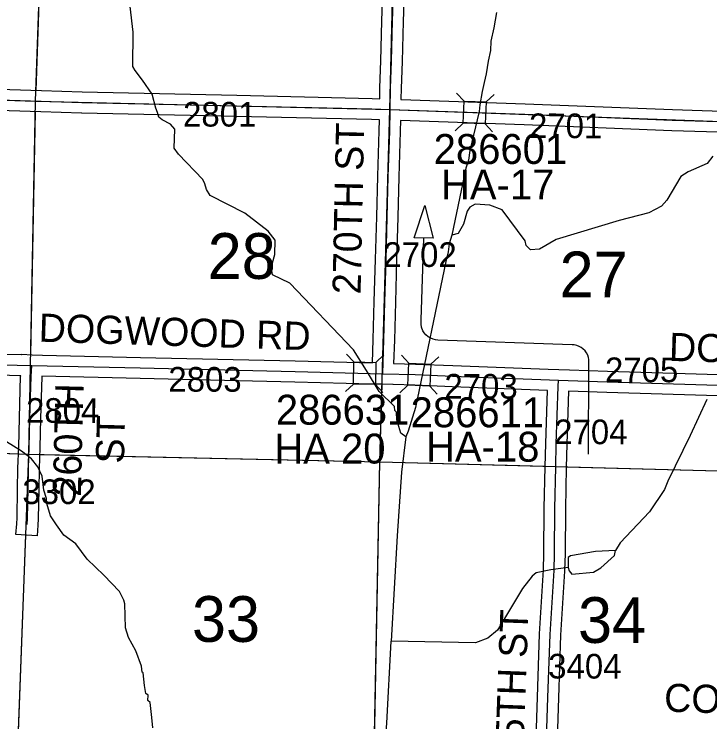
# Model space of a CAD drawing. Extents: x -132.8 to -73.3, y -60 to -26.
# Drawn here: x -114.006 to -112.029, y -50.304 to -48.294 of the extents above; entities that cross this region are included whole.
import ezdxf

# ---------------------------------------------------------------- set-up
doc = ezdxf.new("R2010")
doc.units = 0
for name, color, linetype in [('tdCoDirctArrow', 7, 'Continuous'), ('tdCoHydroRiver', 7, 'Continuous'), ('tdCoSecRdNmbr', 7, 'Continuous'), ('tdCoSecRdTxt', 7, 'Continuous'), ('tdCoSecRteBand', 7, 'Continuous'), ('tdCoSecRteCL', 7, 'Continuous'), ('tdCoSectLine', 7, 'Continuous'), ('tdCoSectLinePart', 7, 'Continuous'), ('tdCoSectNmbr', 7, 'Continuous'), ('tdCoStrucSec', 7, 'Continuous'), ('tdCoStrucSecCoName', 7, 'Continuous'), ('tdCoStrucSecFHWANum', 7, 'Continuous'), ('tdCoSurfGravel', 7, 'Continuous')]:
    doc.layers.add(name, color=color, linetype=linetype)

msp = doc.modelspace()

# ---------------------------------------------------------------- linework, layer by layer
at = {"layer": 'tdCoDirctArrow'}
msp.add_lwpolyline([(-112.8698, -48.929), (-112.8392, -48.8376), (-112.8159, -48.9304)], close=True, dxfattribs=at)
msp.add_lwpolyline([(-112.3747, -49.5443), (-112.3732, -49.2902), (-112.3733, -49.2746), (-112.3745, -49.269), (-112.3764, -49.263), (-112.3799, -49.2564), (-112.384, -49.2507), (-112.3899, -49.2446), (-112.395, -49.2413), (-112.4005, -49.238), (-112.4078, -49.2351), (-112.4152, -49.233), (-112.4202, -49.2329), (-112.8028, -49.2197), (-112.8089, -49.2191), (-112.8155, -49.2174), (-112.8225, -49.2146), (-112.8295, -49.2104), (-112.8368, -49.2047), (-112.8409, -49.1988), (-112.8447, -49.1934), (-112.8488, -49.1833), (-112.85, -49.1749), (-112.8499, -49.1624), (-112.8417, -48.9301)], dxfattribs=at)
at = {"layer": 'tdCoHydroRiver'}
for points in [[(-112.8934, -49.4943), (-112.9074, -49.4845), (-112.919, -49.4463), (-112.92, -49.4242), (-112.9246, -49.4194), (-112.9259, -49.4083), (-112.9687, -49.3658), (-113.0049, -49.3063), (-113.0418, -49.2476), (-113.2232, -49.0583), (-113.2716, -49.035), (-113.2757, -49.0097), (-113.2723, -49.0003), (-113.2654, -48.9768), (-113.2643, -48.9358), (-113.2842, -48.9101), (-113.3508, -48.8595), (-113.4489, -48.8096), (-113.4595, -48.792), (-113.4639, -48.7761), (-113.4699, -48.7633), (-113.5391, -48.6922), (-113.5513, -48.6745), (-113.5499, -48.6209), (-113.5622, -48.6064), (-113.5855, -48.5947), (-113.5948, -48.5866), (-113.5992, -48.5739), (-113.6036, -48.5611), (-113.6137, -48.5214), (-113.6411, -48.4813), (-113.6625, -48.4539), (-113.6685, -48.4427), (-113.6676, -48.345), (-113.6768, -48.2721)], [(-112.6355, -48.2893), (-112.643, -48.3332), (-112.6518, -48.3709), (-112.6525, -48.3977), (-112.6596, -48.4275), (-112.6652, -48.4636), (-112.6706, -48.4887), (-112.676, -48.5138), (-112.6832, -48.5515), (-112.6853, -48.5704), (-112.7118, -48.6817), (-112.7156, -48.7084), (-112.7225, -48.7319), (-112.7621, -48.9218)], [(-112.0209, -48.6978), (-112.0372, -48.7179), (-112.0915, -48.7417), (-112.1123, -48.7554), (-112.1519, -48.8222), (-112.1665, -48.8392), (-112.2033, -48.8588), (-112.2875, -48.8803), (-112.4657, -48.9341), (-112.5137, -48.9613), (-112.539, -48.9638), (-112.5513, -48.9509), (-112.5541, -48.9382), (-112.6198, -48.8497), (-112.6542, -48.8362), (-112.6967, -48.8336), (-112.7111, -48.8427), (-112.7193, -48.8535), (-112.7297, -48.8911), (-112.7446, -48.9175), (-112.7621, -48.9218)], [(-112.7621, -48.9218), (-112.7706, -48.9468), (-112.7727, -48.9689), (-112.7798, -48.9971), (-112.866, -49.4114), (-112.8867, -49.4787), (-112.8934, -49.4943)], [(-112.0384, -49.3883), (-112.0852, -49.4913), (-112.1485, -49.6206), (-112.1585, -49.644), (-112.2012, -49.7076), (-112.2839, -49.7954), (-112.2971, -49.8172)], [(-113.6123, -50.321), (-113.6146, -50.292), (-113.6196, -50.2488), (-113.6258, -50.2439), (-113.6254, -50.2282), (-113.6316, -50.2233), (-113.6358, -50.2011), (-113.6396, -50.1647), (-113.6427, -50.163), (-113.6439, -50.1457), (-113.6601, -50.1026), (-113.6812, -50.0642), (-113.69, -50.0372), (-113.6915, -49.9693), (-113.6943, -49.9582), (-113.7064, -49.9342), (-113.7509, -49.8873), (-113.7987, -49.8419), (-113.8308, -49.7985), (-113.8649, -49.774), (-113.8862, -49.745), (-113.9029, -49.7194), (-113.9131, -49.6844), (-113.9143, -49.6702), (-113.9216, -49.6463), (-113.9269, -49.6068), (-113.9388, -49.5796), (-113.9572, -49.5571), (-113.9851, -49.5358), (-114.0519, -49.4947)], [(-112.8934, -49.4943), (-112.9054, -49.595), (-112.9179, -49.7761), (-112.935, -50.0754)], [(-112.3602, -49.8787), (-112.3394, -49.8666), (-112.3006, -49.8313), (-112.2971, -49.8172), (-112.354, -49.8205), (-112.4253, -49.8328), (-112.4318, -49.8374), (-112.4325, -49.8658), (-112.4296, -49.8753), (-112.4219, -49.885), (-112.3602, -49.8787)], [(-112.4325, -49.8658), (-112.4816, -49.8724), (-112.5228, -49.8808), (-112.5341, -49.89), (-112.5618, -49.9256), (-112.6327, -50.0437), (-112.6601, -50.0666), (-112.6952, -50.0799), (-112.935, -50.0754)], [(-113.117, -50.9536), (-113.112, -50.9458), (-113.0801, -50.8693), (-112.983, -50.6494), (-112.9687, -50.5819), (-112.9652, -50.5078), (-112.9571, -50.4386), (-112.9474, -50.3082), (-112.935, -50.0754)]]:
    msp.add_lwpolyline(points, dxfattribs=at)
at = {"layer": 'tdCoSecRteBand'}
for points in [[(-112.9673, -48.5343), (-112.9667, -48.5042), (-112.9667, -48.504), (-112.9667, -48.5038), (-112.9639, -48.427), (-112.961, -48.3137), (-112.961, -48.3136), (-112.961, -48.3135), (-112.9573, -48.2029)], [(-112.8973, -48.2047), (-112.901, -48.3154), (-112.904, -48.4287), (-112.904, -48.4288), (-112.904, -48.429), (-112.9067, -48.5057), (-112.9073, -48.5359), (-112.9073, -48.5363), (-112.9069, -48.5363), (-112.5546, -48.5485), (-112.5545, -48.5486), (-112.5544, -48.5486), (-112.1356, -48.5653), (-111.9385, -48.5714)], [(-114.8756, -48.2937), (-114.9008, -48.3333), (-114.9023, -48.3832), (-114.9023, -48.3833), (-114.9023, -48.3833), (-114.9056, -48.4801), (-114.5858, -48.4901), (-114.5857, -48.4901), (-114.5857, -48.4901), (-114.2597, -48.501), (-113.9285, -48.5114), (-113.8128, -48.515), (-113.3732, -48.5246), (-113.3732, -48.5246), (-113.3732, -48.5246), (-112.9892, -48.5335), (-112.9891, -48.5335), (-112.9889, -48.5335), (-112.9673, -48.5343)], [(-112.9879, -49.2847), (-112.9859, -49.2184), (-112.9829, -49.1102), (-112.9829, -49.1101), (-112.9829, -49.1101), (-112.9792, -48.991), (-112.976, -48.8695), (-112.9731, -48.7546), (-112.9731, -48.7546), (-112.9731, -48.7545), (-112.9691, -48.6254), (-112.9685, -48.5942), (-112.9908, -48.5935), (-113.3746, -48.5846), (-113.8142, -48.575), (-113.8144, -48.575), (-113.8145, -48.575), (-113.9304, -48.5713), (-114.2616, -48.5609)], [(-111.9403, -48.6314), (-112.1376, -48.6253), (-112.1377, -48.6253), (-112.1379, -48.6253), (-112.5568, -48.6085), (-112.9085, -48.5963), (-112.9091, -48.6268), (-112.9091, -48.6269), (-112.9092, -48.6271), (-112.9131, -48.7562), (-112.9161, -48.8711), (-112.9161, -48.8711), (-112.9161, -48.8711), (-112.9193, -48.9927), (-112.9193, -48.9928), (-112.9193, -48.9928), (-112.923, -49.1119), (-112.9259, -49.2201), (-112.9259, -49.2201), (-112.9259, -49.2202), (-112.9279, -49.2862), (-112.8655, -49.2879), (-112.8653, -49.2879), (-112.865, -49.2879), (-112.7595, -49.2923), (-112.4886, -49.3028), (-112.4885, -49.3026), (-112.4587, -49.3038), (-112.4287, -49.3048), (-112.3203, -49.3083), (-111.9108, -49.3207)], [(-114.0822, -49.2588), (-113.9852, -49.2611), (-113.9844, -49.2611), (-113.9843, -49.2603), (-113.9548, -49.2618), (-113.9252, -49.2625), (-113.6471, -49.2691), (-113.2074, -49.279), (-113.2074, -49.279), (-113.2073, -49.279), (-112.9879, -49.2847)], [(-112.5252, -50.4092), (-112.5195, -50.2343), (-112.5195, -50.2343), (-112.5195, -50.2343), (-112.5133, -50.0552), (-112.5133, -50.0548), (-112.5133, -50.0544), (-112.502, -49.8728), (-112.501, -49.826), (-112.5, -49.698), (-112.5, -49.6977), (-112.5, -49.6975), (-112.4973, -49.5802), (-112.4958, -49.5138), (-112.4958, -49.5136), (-112.4958, -49.5135), (-112.4908, -49.3627), (-112.7619, -49.3523), (-112.762, -49.3523), (-112.762, -49.3523), (-112.8673, -49.3478), (-112.9296, -49.3462), (-112.9298, -49.3462), (-112.9298, -49.3464), (-112.9597, -49.3454), (-112.9896, -49.3447), (-113.2088, -49.339), (-113.6485, -49.3291), (-113.6485, -49.3291), (-113.6485, -49.3291), (-113.9275, -49.3225), (-113.9276, -49.3246), (-113.9313, -49.4423), (-113.9332, -49.525), (-113.9333, -49.5252), (-113.9333, -49.5253), (-113.9352, -49.5855), (-113.9362, -49.6442), (-113.9362, -49.6442), (-113.9362, -49.6442), (-113.9377, -49.7263), (-113.9377, -49.7271), (-113.9377, -49.7278), (-113.939, -49.7458), (-113.941, -49.7758), (-114.0009, -49.7717), (-113.9988, -49.7417), (-113.9977, -49.7245), (-113.9962, -49.6432), (-113.9952, -49.5842), (-113.9952, -49.584), (-113.9952, -49.5838), (-113.9932, -49.5235), (-113.9913, -49.4407), (-113.9913, -49.4406), (-113.9913, -49.4405), (-113.9876, -49.3224), (-113.9875, -49.3221), (-113.9875, -49.3218), (-113.9875, -49.321), (-114.0838, -49.3187)], [(-111.9126, -49.3806), (-112.3222, -49.3683), (-112.3222, -49.3683), (-112.3223, -49.3683), (-112.4308, -49.3647), (-112.4358, -49.5153), (-112.4374, -49.5816), (-112.44, -49.6987), (-112.441, -49.8267), (-112.441, -49.8269), (-112.441, -49.8271), (-112.442, -49.8747), (-112.442, -49.8753), (-112.4421, -49.8759), (-112.4534, -50.0577), (-112.4595, -50.2363), (-112.4652, -50.411), (-112.4687, -50.5528), (-112.4122, -50.5551), (-112.0763, -50.5638), (-112.0307, -50.5649)]]:
    msp.add_lwpolyline(points, dxfattribs=at)
at = {"layer": 'tdCoSecRteCL'}
for points in [[(-112.9379, -48.5653), (-112.9367, -48.5048), (-112.934, -48.4279), (-112.931, -48.3145), (-112.9273, -48.2037), (-112.9246, -48.0915), (-112.9214, -47.9741), (-112.9187, -47.858), (-112.9157, -47.749), (-112.9125, -47.6346), (-112.9133, -47.5538), (-112.9061, -47.4353), (-112.9012, -47.3236), (-112.8967, -47.2097), (-112.8915, -47.0977), (-112.8861, -46.9872), (-112.879, -46.8708), (-112.876, -46.8025), (-112.8753, -46.7574), (-112.8735, -46.6422), (-112.8723, -46.5678)], [(-114.9367, -48.5091), (-114.5867, -48.5201), (-114.2607, -48.5309), (-113.9294, -48.5414), (-113.8136, -48.545), (-113.3739, -48.5546), (-112.9899, -48.5635), (-112.9379, -48.5653)], [(-112.9588, -49.3155), (-112.9559, -49.2193), (-112.9529, -49.111), (-112.9492, -48.9919), (-112.946, -48.8703), (-112.9431, -48.7554), (-112.9391, -48.6262), (-112.9379, -48.5653)], [(-112.9379, -48.5653), (-112.5556, -48.5785), (-112.1367, -48.5953), (-111.9394, -48.6014), (-111.7157, -48.6084), (-111.2972, -48.619), (-111.197, -48.6214)], [(-114.9567, -49.2578), (-114.7573, -49.2648), (-114.558, -49.2722), (-114.083, -49.2888), (-113.9559, -49.2918)], [(-112.4597, -49.3337), (-112.3213, -49.3383), (-111.9117, -49.3507), (-111.5001, -49.363), (-111.2421, -49.3694), (-111.2334, -49.3698), (-111.2288, -49.3695), (-111.2251, -49.3687), (-111.2229, -49.3674), (-111.2213, -49.3658), (-111.2201, -49.363), (-111.2191, -49.3592), (-111.2169, -49.304), (-111.2154, -49.2488)], [(-113.9689, -49.7438), (-113.9677, -49.7258), (-113.9662, -49.6437), (-113.9652, -49.5847), (-113.9632, -49.5243), (-113.9613, -49.4415), (-113.9576, -49.3233), (-113.9559, -49.2918)], [(-113.9559, -49.2918), (-113.6478, -49.2991), (-113.2081, -49.309), (-112.9588, -49.3155)], [(-112.9588, -49.3155), (-112.8663, -49.3179), (-112.7607, -49.3223), (-112.4853, -49.3329), (-112.4597, -49.3337)], [(-112.4994, -50.5809), (-112.4952, -50.4102), (-112.4895, -50.2353), (-112.4833, -50.0563), (-112.472, -49.874), (-112.471, -49.8264), (-112.47, -49.6982), (-112.4673, -49.5809), (-112.4658, -49.5145), (-112.4604, -49.3515), (-112.4597, -49.3337)]]:
    msp.add_lwpolyline(points, dxfattribs=at)
at = {"layer": 'tdCoSectLine'}
for points in [[(-113.945, -48.5409), (-113.9107, -47.5462)], [(-112.9383, -48.5653), (-112.9137, -47.5538)], [(-114.937, -48.5091), (-113.945, -48.5409)], [(-113.9643, -49.5442), (-113.945, -48.5409)], [(-113.945, -48.5409), (-112.9383, -48.5653)], [(-112.9671, -49.5659), (-112.9383, -48.5653)], [(-112.9383, -48.5653), (-111.9433, -48.6013)], [(-114.964, -49.5085), (-113.9643, -49.5442)], [(-114.0011, -50.5352), (-113.9643, -49.5442)], [(-113.9643, -49.5442), (-112.9671, -49.5659)], [(-112.9865, -50.5642), (-112.9671, -49.5659)], [(-112.9671, -49.5659), (-111.9698, -49.5918)]]:
    msp.add_lwpolyline(points, dxfattribs=at)
at = {"layer": 'tdCoSectLinePart'}
for points in [[(-113.9439, -48.5108), (-113.9142, -47.649)], [(-113.9588, -49.2617), (-113.9455, -48.5708)], [(-112.9671, -49.5659), (-112.9608, -49.3456)], [(-114.9392, -49.5093), (-113.9944, -49.5431)], [(-113.9344, -49.5449), (-112.9671, -49.5659)], [(-112.9859, -50.5346), (-112.9671, -49.5659)], [(-112.9671, -49.5659), (-112.4977, -49.5781)], [(-112.4377, -49.5797), (-111.9698, -49.5918)], [(-114, -50.5053), (-113.9728, -49.7736)]]:
    msp.add_lwpolyline(points, dxfattribs=at)
at = {"layer": 'tdCoStrucSec'}
for points in [[(-112.7491, -48.5184), (-112.7278, -48.5413), (-112.6653, -48.5434)], [(-112.7528, -48.6251), (-112.73, -48.6038), (-112.7278, -48.5413)], [(-112.6424, -48.5221), (-112.6653, -48.5434), (-112.6674, -48.606)], [(-112.6466, -48.6284), (-112.6674, -48.606), (-112.73, -48.6038)], [(-113.0621, -49.2594), (-113.0406, -49.282), (-112.9781, -49.2837)], [(-112.9554, -49.2621), (-112.9781, -49.2837), (-112.9797, -49.3462)], [(-112.906, -49.2628), (-112.8848, -49.2858), (-112.8223, -49.2884)], [(-113.0649, -49.3661), (-113.0422, -49.3446), (-113.0406, -49.282)], [(-112.7993, -49.2672), (-112.8223, -49.2884), (-112.8249, -49.3509)], [(-112.9105, -49.3695), (-112.8874, -49.3483), (-112.8848, -49.2858)], [(-112.9586, -49.3684), (-112.9797, -49.3462), (-113.0422, -49.3446)], [(-112.8042, -49.3735), (-112.8249, -49.3509), (-112.8874, -49.3483)]]:
    msp.add_lwpolyline(points, dxfattribs=at)
at = {"layer": 'tdCoSurfGravel'}
for points in [[(-112.9588, -49.3155), (-112.9559, -49.2193), (-112.9529, -49.111), (-112.9492, -48.9919), (-112.946, -48.8703), (-112.9431, -48.7554), (-112.9391, -48.6262), (-112.9379, -48.5653), (-112.9367, -48.5048), (-112.934, -48.4279), (-112.931, -48.3145), (-112.9273, -48.2037), (-112.9246, -48.0915), (-112.9214, -47.9741), (-112.9187, -47.858), (-112.9157, -47.749), (-112.9125, -47.6346), (-112.9133, -47.5538)], [(-114.9367, -48.5091), (-114.5867, -48.5201), (-114.2607, -48.5309), (-113.9294, -48.5414)], [(-113.9294, -48.5414), (-113.8136, -48.545), (-113.3739, -48.5546), (-112.9899, -48.5635), (-112.9379, -48.5653)], [(-112.9379, -48.5653), (-112.5556, -48.5785), (-112.1367, -48.5953), (-111.9394, -48.6014)], [(-114.9567, -49.2578), (-114.7573, -49.2648), (-114.558, -49.2722), (-114.083, -49.2888), (-113.9559, -49.2918)], [(-112.4597, -49.3337), (-112.3213, -49.3383), (-111.9117, -49.3507), (-111.5001, -49.363), (-111.2421, -49.3694), (-111.2334, -49.3698), (-111.2288, -49.3695), (-111.2251, -49.3687), (-111.2229, -49.3674), (-111.2213, -49.3658), (-111.2201, -49.363), (-111.2191, -49.3592), (-111.2169, -49.304), (-111.2154, -49.2488)], [(-113.9632, -49.5243), (-113.9613, -49.4415), (-113.9576, -49.3233), (-113.9559, -49.2918)], [(-113.9559, -49.2918), (-113.6478, -49.2991), (-113.2081, -49.309), (-112.9588, -49.3155)], [(-112.9588, -49.3155), (-112.8663, -49.3179), (-112.7607, -49.3223), (-112.4853, -49.3329), (-112.4597, -49.3337)], [(-112.4673, -49.5809), (-112.4658, -49.5145), (-112.4604, -49.3515), (-112.4597, -49.3337)], [(-113.9689, -49.7438), (-113.9677, -49.7258), (-113.9662, -49.6437), (-113.9652, -49.5847), (-113.9632, -49.5243)], [(-112.5245, -51.5211), (-112.5223, -51.5135), (-112.5203, -51.5021), (-112.5174, -51.436), (-112.5142, -51.2553), (-112.5097, -51.0656), (-112.5065, -50.9347), (-112.5045, -50.8844), (-112.4984, -50.7549), (-112.4984, -50.6679), (-112.4999, -50.5998), (-112.4994, -50.5809), (-112.4952, -50.4102), (-112.4895, -50.2353), (-112.4833, -50.0563), (-112.472, -49.874), (-112.471, -49.8264), (-112.47, -49.6982), (-112.4673, -49.5809)]]:
    msp.add_lwpolyline(points, dxfattribs=at)

# ---------------------------------------------------------------- texts
at = {"layer": 'tdCoSecRdNmbr'}
for s, rotation, p in [('2801', 359.9145, (-113.5262, -48.6133)), ('2701', 359.9152, (-112.5434, -48.6462)), ('2702', 359.915, (-112.957, -49.0119)), ('2705', 359.9154, (-112.3275, -49.3393)), ('2803', 359.9145, (-113.568, -49.3662)), ('2703', 359.915, (-112.7837, -49.386)), ('2804', 359.9142, (-113.9724, -49.4547)), ('2704', 359.9153, (-112.4718, -49.5154)), ('3302', 359.9142, (-113.9828, -49.6855)), ('3404', 359.9153, (-112.4888, -50.181))]:
    msp.add_text(s, height=0.07, rotation=rotation, dxfattribs=at).set_placement(p)
at = {"layer": 'tdCoSecRdTxt'}
for s, rotation, p in [('270TH ST', 88.7871, (-113.0218, -49.0904)), ('DOGWOOD RD', 358.1721, (-113.9372, -49.2242)), ('DOGWOOD RD', 358.313, (-112.1464, -49.2789)), ('260TH', 88.5469, (-113.8167, -49.665)), ('ST ', 88.5469, (-113.6943, -49.5712)), ('275TH ST', 87.9197, (-112.5624, -50.474)), ('COTTONWOOD RD', 358.2639, (-112.1603, -50.2751))]:
    msp.add_text(s, height=0.08, rotation=rotation, dxfattribs=at).set_placement(p)
at = {"layer": 'tdCoSectNmbr'}
for s, rotation, p in [('28', 359.9145, (-113.4563, -49.0459)), ('27', 359.9153, (-112.4565, -49.0984)), ('33', 359.9145, (-113.5009, -50.0769)), ('34', 359.9153, (-112.4041, -50.0799))]:
    msp.add_text(s, height=0.13, rotation=rotation, dxfattribs=at).set_placement(p)
at = {"layer": 'tdCoStrucSecCoName'}
for s, p in [('HA-17', (-112.7934, -48.8205)), ('HA 20', (-113.2669, -49.5705)), ('HA-18', (-112.8359, -49.5652))]:
    msp.add_text(s, height=0.085, dxfattribs=at).set_placement(p)
at = {"layer": 'tdCoStrucSecFHWANum'}
for s, p in [('286601', (-112.8142, -48.7196)), ('286631', (-113.2626, -49.4601)), ('286611', (-112.8797, -49.4675))]:
    msp.add_text(s, height=0.085, dxfattribs=at).set_placement(p)

doc.saveas('drawing.dxf')
